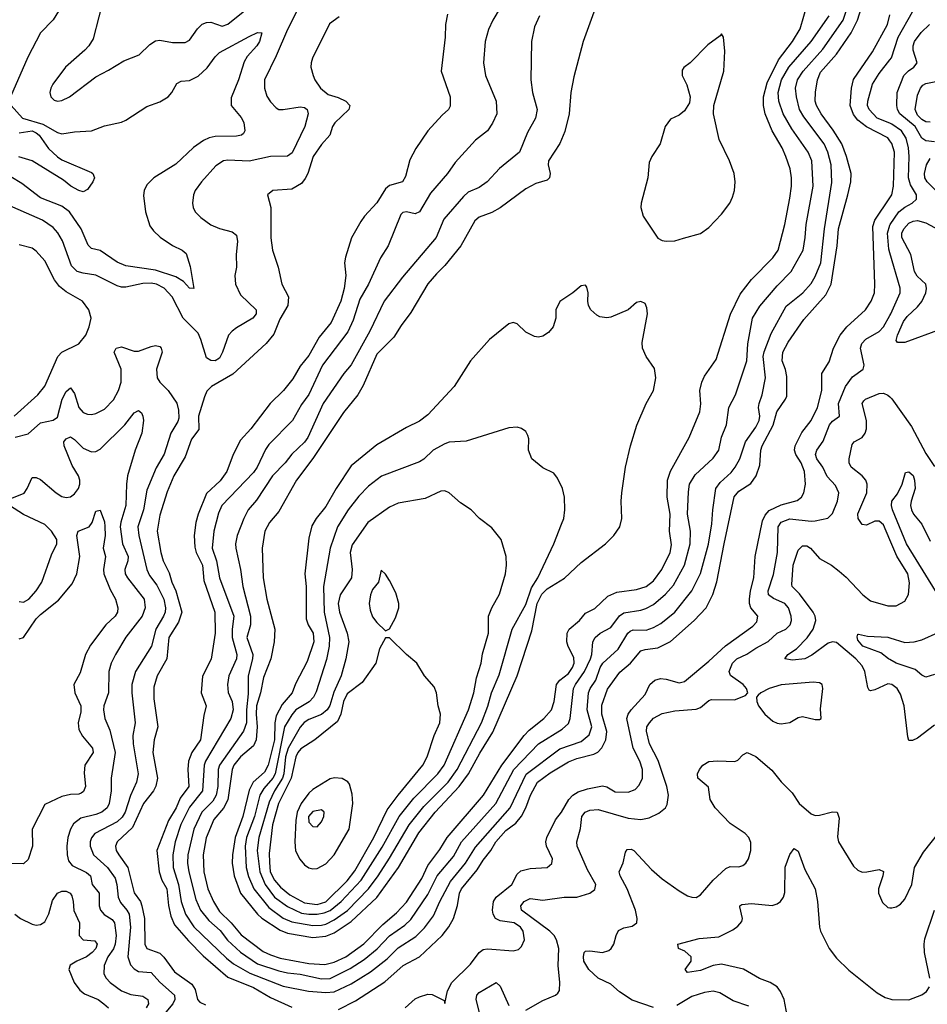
# Model space of a CAD drawing. Header units: inches. Extents: x 1682530 to 1839546, y 640742 to 791647.
# Tile 289 of 656: x 1715912 to 1720176, y 714747 to 719372. Entities that reach past the tile are written whole.
import ezdxf

# ---------------------------------------------------------------- set-up
doc = ezdxf.new("R2010")
doc.units = ezdxf.units.IN
doc.header["$MEASUREMENT"] = 0
doc.layers.add('B7711', color=7, linetype='Continuous')
doc.layers.add('B7721', color=7, linetype='Continuous')

msp = doc.modelspace()

# ---------------------------------------------------------------- linework, layer by layer
at = {"layer": 'B7711', "color": 5}
for points, elevation in [([(1715890, 719494.5), (1715987, 719553), (1716113.9, 719646.1), (1716208.7, 719730), (1716270, 719792.7), (1716290, 719806), (1716295.6, 719795.6), (1716306.5, 719730), (1716304.4, 719710), (1716295.2, 719690), (1716180.1, 719510), (1716164.6, 719490), (1716115.2, 719444.8), (1716068.6, 719371.4), (1716010.2, 719310), (1715950, 719196.9), (1715869.2, 719010)], 540), ([(1718326.7, 719693.3), (1718134.6, 719370), (1718113.9, 719326.1), (1718099.6, 719270), (1718091.3, 719170), (1718100.7, 719110), (1718151, 718990), (1718153.8, 718930), (1718133.9, 718886.1), (1718109.2, 718850), (1718053.8, 718806.2), (1717958.3, 718701.7), (1717921.3, 718650), (1717842.8, 718557.2), (1717790, 718469.7), (1717770, 718460.4), (1717730, 718469.8), (1717712.6, 718467.4), (1717702.3, 718457.7), (1717642.6, 718310), (1717606.6, 718253.4), (1717550.7, 718130), (1717510, 718059.2), (1717478.7, 717961.3), (1717453.8, 717906.2), (1717335.3, 717750), (1717270, 717611.5), (1717236, 717564), (1717194.3, 717490), (1717082.4, 717377.6), (1717066.6, 717353.4), (1717027.9, 717270), (1717010, 717246.1), (1716862.2, 717090), (1716845.3, 717054.7), (1716823.4, 716970), (1716816.8, 716890), (1716836.4, 716830), (1716850.6, 716750), (1716918.1, 716570), (1716909.7, 716510), (1716909.7, 716470), (1716932.7, 716390), (1716930, 716369.8), (1716895.2, 716290), (1716888.1, 716250), (1716891.8, 716211.8), (1716910.1, 716170), (1716915.7, 716130), (1716904.3, 716090), (1716784.5, 715890), (1716779.2, 715870), (1716771.6, 715750), (1716710, 715673.9), (1716668.5, 715591.5), (1716641.9, 715510), (1716631.5, 715450), (1716633.7, 715390), (1716658, 715310), (1716670.1, 715230), (1716691.2, 715170), (1716730, 715111.2), (1716883.4, 714963.4), (1716917.3, 714937.3), (1716993.4, 714893.4), (1717150, 714832.2), (1717268.5, 714808.5), (1717350, 714802.6), (1717390, 714806.4), (1717470, 714843.7), (1717560.8, 714899.2), (1717638.9, 714961.1), (1717690, 715012.5), (1717773.8, 715066.2), (1717814.1, 715105.9), (1717856.7, 715163.3), (1717885.7, 715230), (1717935.6, 715324.4), (1718006.4, 715410), (1718054.1, 715485.9), (1718215.7, 715670), (1718291.9, 715828.1), (1718450, 715946.8), (1718550, 715981.4), (1718587.4, 716012.6), (1718600.7, 716050), (1718578.2, 716130), (1718584.9, 716210), (1718592.7, 716230), (1718619.5, 716270), (1718639.1, 716330), (1718652.4, 716350), (1718724.4, 716415.6), (1718769.9, 716490), (1718780.7, 716499.3), (1718794, 716506), (1718854.8, 716505.2), (1718890, 716516.9), (1718924.1, 716535.9), (1718990.2, 716589.8), (1719069.4, 716690), (1719110, 716771.4), (1719148.4, 716908.4), (1719164.3, 717004.3), (1719168.2, 717070), (1719183, 717170), (1719202.2, 717197.8), (1719254.3, 717245.7), (1719273.6, 717270), (1719295.4, 717310), (1719322.5, 717390), (1719370, 717458.2), (1719386.1, 717490), (1719389.3, 717510), (1719383.7, 717550), (1719386, 717570), (1719400.9, 717610), (1719415.9, 717690), (1719405.7, 717790), (1719410, 717812.6), (1719441.9, 717898.1), (1719513.2, 718026.8), (1719590.6, 718090), (1719630, 718132.8), (1719650, 718166.4), (1719675.2, 718230), (1719693.5, 718390), (1719728.2, 718608.2), (1719724.7, 718690), (1719709.1, 718750), (1719691.7, 718790), (1719596.2, 718916.2), (1719575.4, 718950), (1719561, 719010), (1719556.4, 719050), (1719566.8, 719090), (1719592.2, 719130), (1719686, 719234), (1719780.8, 719370), (1719813.4, 719470)], 640), ([(1717410, 714722.7), (1717490, 714763.6), (1717626.9, 714853.1), (1717714.3, 714930), (1717790, 714970.7), (1717897.2, 715070), (1717928.9, 715111.1), (1717949.9, 715150), (1717968.8, 715211.2), (1717977.8, 715270), (1717987.7, 715290), (1718061.5, 715378.5), (1718090, 715425), (1718125.7, 715470), (1718148.4, 715510), (1718196.4, 715563.6), (1718242.3, 715597.7), (1718269.2, 715630.8), (1718290.6, 715670), (1718311.8, 715730), (1718344.8, 715790), (1718404.9, 715835.1), (1718490, 715886.1), (1718530, 715901.3), (1718610, 715921.5), (1718627.9, 715932.1), (1718647.7, 715952.3), (1718665.9, 715990), (1718671.2, 716028.8), (1718647.2, 716110), (1718647.3, 716152.7), (1718673.2, 716226.8), (1718731.9, 716308.1), (1718782, 716350), (1718830, 716407.3), (1718850, 716414.3), (1718910, 716421.3), (1718970, 716452), (1719081.6, 716550), (1719137.9, 716610), (1719167.9, 716672.1), (1719188, 716732), (1719221, 716910), (1719269, 717131), (1719290, 717158.4), (1719346.7, 717193.3), (1719372.2, 717230), (1719390, 717280.5), (1719394.3, 717350), (1719400.3, 717370), (1719452.7, 717467.3), (1719469.7, 717530.3), (1719510.7, 717589.3), (1719515.7, 717604.3), (1719516.5, 717696.5), (1719509.9, 717729.9), (1719493.7, 717770), (1719497.9, 717810), (1719522.4, 717857.6), (1719596.2, 717963.8), (1719699.6, 718080.4), (1719724.7, 718130), (1719753.2, 718310), (1719758.6, 718390), (1719803.4, 718550), (1719816.6, 718610), (1719817.7, 718650), (1719796.7, 718730), (1719774.4, 718790), (1719734.2, 718854.2), (1719677.7, 718930), (1719655.4, 718970), (1719649.9, 718990), (1719651.6, 719031.6), (1719659.5, 719090), (1719674.1, 719125.9), (1719749.5, 719210.5), (1719818.4, 719310), (1719848.5, 719370), (1719904.9, 719550)], 620), ([(1718615.3, 719424.7), (1718559.7, 719270), (1718515.4, 719104.6), (1718501.3, 719030), (1718494.2, 718930), (1718472.9, 718847.1), (1718449, 718791), (1718396.8, 718710), (1718395.5, 718690), (1718403.9, 718650), (1718401.6, 718630), (1718390, 718618.4), (1718337.5, 718602.5), (1718290, 718577.4), (1718170, 718488.9), (1718130, 718466.3), (1718070, 718444.5), (1718050, 718428.1), (1717984.1, 718310), (1717910, 718217.6), (1717870, 718179.3), (1717830, 718131.7), (1717750, 717996.4), (1717704.1, 717935.9), (1717670, 717880.4), (1717590, 717801.5), (1717525.3, 717654.7), (1717500.4, 717610), (1717433.4, 717526.6), (1717290, 717310.5), (1717212.8, 717210), (1717130, 717062.2), (1717085.5, 717010), (1717064.1, 716970), (1717050.6, 716890), (1717056.1, 716750), (1717072.7, 716650), (1717111.2, 716510), (1717107.1, 716450), (1717091.3, 716370), (1717057.8, 716282.2), (1717043.1, 716210), (1717024.3, 716150), (1717022.5, 716110), (1717028.1, 716050), (1717023.1, 715990), (1717010, 715961.5), (1716950, 715909), (1716918.6, 715870), (1716909.7, 715850), (1716890, 715707.2), (1716870, 715669), (1716824.7, 715615.3), (1716788.7, 715528.7), (1716773.6, 715450), (1716776.6, 715370), (1716796.1, 715290), (1716821.8, 715230), (1716850, 715183.6), (1716905.3, 715130), (1716953.3, 715073.3), (1717055.9, 714995.9), (1717090, 714978.9), (1717136.3, 714963.7), (1717270, 714938.8), (1717345.4, 714934.6), (1717390, 714945.5), (1717443.8, 714970), (1717528.4, 715031.6), (1717617.8, 715122.2), (1717682.8, 715177.2), (1717730, 715227.7), (1717801.4, 715338.6), (1717830, 715399.6), (1717886.3, 715473.7), (1717920.9, 715530), (1718091, 715729), (1718177.2, 715870), (1718281.7, 716010), (1718304.9, 716035.1), (1718373.9, 716090), (1718409.9, 716130), (1718423.4, 716170), (1718434.2, 716250), (1718449.6, 716270.4), (1718490, 716300.4), (1718509.9, 716330), (1718516.4, 716350), (1718515.6, 716375.6), (1718488.6, 716428.6), (1718483.3, 716450), (1718483.9, 716490), (1718494, 716510), (1718542.2, 716550), (1718570, 716584.2), (1718614, 716606), (1718675.3, 716664.7), (1718717.4, 716682.6), (1718810, 716696.4), (1718855.3, 716710), (1718890, 716736.1), (1718928.8, 716790), (1718968.1, 716870), (1718974.2, 716905.8), (1718965.1, 716970), (1718968.1, 717050), (1718953.5, 717130), (1718956, 717210), (1718970, 717251.3), (1719058, 717410), (1719108.2, 717530), (1719112.3, 717567.7), (1719107.6, 717630), (1719117.4, 717670), (1719130, 717698), (1719184.5, 717775.5), (1719251.2, 717988.8), (1719297.2, 718082.8), (1719350, 718151.2), (1719450, 718253.7), (1719476.2, 718290), (1719506.6, 718410), (1719530, 718533.4), (1719538.6, 718590), (1719537.9, 718630), (1719531.4, 718671.3), (1719511.6, 718730), (1719493.7, 718770), (1719447, 718850), (1719413.9, 718930), (1719405.9, 718970), (1719406.3, 719010), (1719423.8, 719076.2), (1719476.7, 719183.3), (1719542.8, 719270), (1719578.4, 719330), (1719631.2, 719510)], 680), ([(1716310.2, 719490), (1716257.2, 719282.8), (1716236.4, 719250), (1716217.6, 719230), (1716127.2, 719150), (1716067.1, 719070), (1716057.6, 719050), (1716054.4, 719030), (1716058.5, 719010), (1716073.9, 718993.9), (1716090, 718989.4), (1716110, 718992.1), (1716146.3, 719010), (1716270, 719104.6), (1716330, 719135.3), (1716400.8, 719179.2), (1716473.2, 719206.8), (1716523.7, 719256.3), (1716550, 719272.9), (1716570, 719276.3), (1716630, 719265.4), (1716690, 719266), (1716710, 719275.6), (1716746.9, 719330), (1716770, 719351.4), (1716790, 719359.5), (1716810, 719360.8), (1716862.7, 719342.7), (1716890, 719350.8), (1716978.2, 719421.8)], 560), ([(1717213.2, 719410), (1717170, 719327), (1717117.1, 719202.9), (1717061.9, 719090), (1717062.6, 719050), (1717073.8, 719013.8), (1717090, 718986.7), (1717117.7, 718957.7), (1717130, 718950.2), (1717150, 718950.2), (1717230, 718963.8), (1717250, 718959.7), (1717263.1, 718950), (1717267.2, 718930), (1717251.4, 718870), (1717192.9, 718747.1), (1717170, 718730.7), (1717090, 718729.9), (1716990, 718707.8), (1716890, 718711.8), (1716870, 718709), (1716834.3, 718685.7), (1716765.5, 718610), (1716736.9, 718570), (1716729.1, 718550), (1716723.6, 718510), (1716727.4, 718490), (1716737, 718470), (1716762.5, 718442.5), (1716810, 718408.4), (1716850, 718391.7), (1716910, 718376.5), (1716930, 718360.5), (1716935.2, 718330), (1716929.2, 718270), (1716931.3, 718210), (1716922.8, 718170), (1716925.8, 718130), (1716950, 718079.5), (1717023.1, 718010), (1717022.6, 717990), (1717007.2, 717970), (1716930, 717924.8), (1716910.1, 717909.9), (1716893.8, 717890), (1716864.7, 717810), (1716850, 717783.2), (1716830, 717770.6), (1716810, 717771.4), (1716790, 717784.2), (1716763.7, 717870), (1716750, 717899.8), (1716680.8, 717970), (1716627.9, 718070), (1716590.7, 718110.7), (1716554.4, 718130), (1716530, 718135.1), (1716490, 718132.9), (1716410, 718116.1), (1716390, 718115.8), (1716370, 718121.5), (1716270, 718172.5), (1716210, 718181.1), (1716181.4, 718190), (1716155.4, 718215.4), (1716112.9, 718332.9), (1716091.1, 718371.1), (1716070, 718396.8), (1716019.8, 718430), (1715830, 718513.2)], 560), ([(1717413.6, 719386.4), (1717367.8, 719352.2), (1717288.2, 719191.8), (1717281.6, 719170), (1717280.2, 719150), (1717290.2, 719110), (1717298.2, 719090), (1717325.9, 719050), (1717361.6, 719021.6), (1717407.5, 719007.5), (1717444.2, 718990), (1717463.1, 718970), (1717458, 718950), (1717392.2, 718887.8), (1717381, 718870), (1717369.4, 718830), (1717330, 718785.8), (1717290.1, 718730), (1717265.1, 718650), (1717253.9, 718626.1), (1717236.4, 718603.6), (1717190, 718576.1), (1717102, 718570), (1717076, 718550), (1717092.4, 718490), (1717092.3, 718347.7), (1717099.3, 718290), (1717126.4, 718210), (1717142.9, 718130), (1717175.6, 718070), (1717171.7, 718030), (1717133.9, 717966.1), (1717105.6, 717894.4), (1717070, 717851.6), (1716912.9, 717707.1), (1716812.8, 717650), (1716791.9, 717628.1), (1716779.5, 717600.5), (1716752.7, 717510), (1716753.1, 717446.9), (1716718.8, 717401.2), (1716690, 717318.8), (1716636.3, 717230), (1716604.7, 717155.3), (1716570, 717045.4), (1716557.8, 716970), (1716574.6, 716870), (1716586.5, 716830), (1716614.6, 716774.6), (1716627.1, 716730), (1716645.2, 716690), (1716673.8, 716590), (1716657.7, 716542.3), (1716612.5, 716470), (1716603.3, 716370), (1716558.1, 716290), (1716542.7, 716237.3), (1716541.6, 716181.6), (1716560.8, 716050), (1716544.2, 715990), (1716538, 715930), (1716559.2, 715810), (1716551.3, 715771.3), (1716540.8, 715750), (1716493.5, 715690), (1716442.3, 715577.7), (1716369.4, 715510), (1716361.5, 715490), (1716365.9, 715470), (1716377.7, 715450), (1716420.5, 715390), (1716450.1, 715270.1), (1716479, 715230), (1716486, 715210), (1716497.7, 715150), (1716499.6, 715030), (1716508.8, 715010), (1716570, 714987.9), (1716588.8, 714968.8), (1716639.2, 714899.2), (1716721.1, 714841.1), (1716736.6, 714816.6), (1716746.8, 714770), (1716757.6, 714757.6), (1716785.1, 714745.1)], 580), ([(1717922.3, 719397.7), (1717912, 719350), (1717911.6, 719290), (1717892.2, 719130), (1717934, 719010), (1717934.2, 718965.8), (1717926.4, 718950), (1717896.1, 718923.9), (1717830.3, 718850), (1717772.7, 718767.3), (1717745.2, 718714.8), (1717724.7, 718635.3), (1717710.2, 718610), (1717650, 718594), (1717630, 718578.4), (1717590, 718512.3), (1717532.6, 718450), (1717515.3, 718424.7), (1717471.6, 718348.4), (1717442.8, 718257.2), (1717438.7, 718230), (1717443.6, 718170), (1717436.6, 718110), (1717420.4, 718050), (1717374.8, 717950), (1717319.1, 717880.9), (1717270, 717795), (1717230, 717744.4), (1717195.2, 717684.8), (1717151.3, 717630), (1717088.2, 717570), (1716998.7, 717450), (1716950, 717397.4), (1716914.3, 717330), (1716885, 717250), (1716854, 717206), (1716790, 717147.4), (1716750.5, 717050), (1716739.9, 717010), (1716732.1, 716950), (1716735.3, 716895.3), (1716741.5, 716870), (1716771.1, 716810), (1716777.9, 716737.9), (1716828.3, 716590), (1716830.1, 716490), (1716812.1, 716367.9), (1716770.7, 716289.3), (1716765, 716210), (1716787.6, 716150), (1716776.4, 716103.6), (1716761.1, 715990), (1716720.7, 715930), (1716705, 715890), (1716702.2, 715850), (1716706.4, 715770), (1716665.2, 715714.8), (1716646.6, 715670), (1716610.8, 715610), (1716556.3, 715470), (1716567.9, 715370), (1716580.5, 715330), (1716603.5, 715290), (1716611.6, 715211.6), (1716621.9, 715161.9), (1716640, 715120), (1716704.6, 715044.6), (1716774.6, 714974.6), (1716890, 714875.2), (1717010, 714825.8), (1717090, 714779.5), (1717190, 714734.4)], 620), ([(1718354.9, 719390), (1718330, 719339.5), (1718316.9, 719270), (1718313.8, 719090), (1718321.8, 719030), (1718343.5, 718950), (1718335.5, 718910), (1718297.6, 718842.4), (1718260.8, 718750), (1718166.4, 718673.6), (1718107.9, 718610), (1718070, 718584.2), (1718018.5, 718561.5), (1717997.5, 718542.5), (1717904.3, 718435.7), (1717868.8, 718350), (1717710, 718162.4), (1717624.5, 718050), (1717556.6, 717910), (1717470, 717751.7), (1717434.3, 717710), (1717337.3, 717570), (1717265, 717410), (1717250, 717388.5), (1717190, 717332.2), (1717159.8, 717290), (1717100.1, 717230), (1717023.9, 717116.1), (1716985.9, 717070), (1716965.1, 717030), (1716934, 716950), (1716926.4, 716910), (1716927.4, 716890), (1716950.1, 716790.1), (1716960.1, 716710), (1716996.5, 716570), (1716996.2, 716530), (1716979.9, 716470), (1717006.6, 716390), (1717006.1, 716370), (1716984.8, 716290), (1716985.4, 716205.4), (1716977.1, 716130), (1716977.8, 716070), (1716963.3, 716030), (1716851, 715870), (1716844.3, 715850), (1716843.1, 715770), (1716835, 715730), (1716818.9, 715701.1), (1716767.2, 715650), (1716730.5, 715570), (1716702.1, 715450), (1716700.3, 715410), (1716706.5, 715370), (1716739.6, 715239.6), (1716762.1, 715190), (1716801.2, 715141.2), (1716854, 715094), (1716888.4, 715048.4), (1716950, 714991.7), (1717030, 714937.4), (1717130, 714903.8), (1717170, 714894.8), (1717230, 714889.1), (1717330, 714866.3), (1717370, 714868.5), (1717463.9, 714916.1), (1717530, 714957.9), (1717591.9, 715008.1), (1717650, 715069.6), (1717720.8, 715119.2), (1717750, 715145), (1717830, 715263.7), (1717872.7, 715350), (1717950, 715442.1), (1717987.1, 715510), (1718149.1, 715690.9), (1718234.1, 715850), (1718348.7, 715971.3), (1718460.5, 716039.5), (1718490, 716066.7), (1718498.2, 716090), (1718514.3, 716230), (1718523.6, 716250), (1718565.7, 716310), (1718593.4, 716370), (1718600.1, 716390), (1718604.2, 716450), (1718615.2, 716470), (1718638.6, 716490), (1718690, 716518), (1718730, 716571.5), (1718750, 716586.7), (1718830, 716598.9), (1718853.8, 716606.2), (1718890, 716625.8), (1718946.2, 716673.8), (1718983.3, 716716.7), (1719035.6, 716810), (1719062.6, 716910), (1719063.7, 716970), (1719049.9, 717049.9), (1719054, 717154), (1719059.6, 717190), (1719085.2, 717234.8), (1719170, 717311.9), (1719196.4, 717350), (1719209.4, 717410.6), (1719232.9, 717470), (1719243.7, 717550), (1719275.5, 717610), (1719327.6, 717770), (1719333.2, 717850), (1719355.4, 717970), (1719390, 718026.3), (1719470, 718122.6), (1719536.8, 718190), (1719592.4, 718290), (1719603.1, 718350), (1719607.1, 718410), (1719639.4, 718590), (1719633.2, 718710), (1719615.8, 718750), (1719539.9, 718859.9), (1719499.5, 718930), (1719478.4, 718990), (1719475.7, 719030), (1719491.3, 719090), (1719525.3, 719150), (1719630.7, 719269.4), (1719714.5, 719390)], 660), ([(1720000, 718804), (1719990, 718817.5), (1719890, 718869.5), (1719850, 718901), (1719830, 718927.7), (1719814.2, 718970), (1719819.5, 719050), (1719830, 719091.7), (1719919, 719221), (1719988.9, 719350), (1720000, 719394.8)], 580), ([(1715872.6, 718970), (1715925.8, 718910), (1716021.2, 718881.2), (1716090, 718841.8), (1716110, 718836.5), (1716170, 718846.4), (1716250, 718851), (1716310, 718873.5), (1716390, 718891.2), (1716410, 718899.7), (1716510, 718965), (1716570, 718986.8), (1716610, 719009.3), (1716627.4, 719030), (1716650, 719073.1), (1716670, 719083.2), (1716710, 719086.7), (1716750, 719107.8), (1716793.4, 719146.6), (1716830, 719198.3), (1716850, 719217.8), (1716990, 719293.8), (1717030, 719312.4), (1717050, 719311.3), (1717038, 719270), (1717026, 719250), (1716980.9, 719199.1), (1716965.9, 719174.1), (1716940.2, 719090), (1716904.8, 719004.8), (1716905.2, 718970), (1716953.1, 718913.1), (1716964.9, 718890), (1716970.4, 718850), (1716962.8, 718837.2), (1716954.8, 718830), (1716930, 718825.6), (1716830, 718823.8), (1716802.7, 718817.3), (1716775.6, 718804.4), (1716727.9, 718772.1), (1716645.5, 718694.5), (1716542.8, 718630), (1716510, 718596.8), (1716496.6, 718570), (1716494.1, 718545.9), (1716502.7, 718470), (1716524.2, 718404.2), (1716540.7, 718380.7), (1716571.5, 718351.5), (1716630, 718311.2), (1716675.3, 718290), (1716693.7, 718273.6), (1716712.3, 718212.3), (1716730, 718109.2), (1716710, 718111.8), (1716681.9, 718141.9), (1716645, 718165), (1716550, 718195.3), (1716410, 718216.9), (1716370, 718233.5), (1716290, 718288.9), (1716250, 718298.2), (1716233.7, 718313.7), (1716200.5, 718390), (1716146.8, 718470), (1716110, 718497), (1716010, 718536), (1715922.2, 718602.2), (1715870, 718633.5)], 540), ([(1720000, 718886.2), (1719941.3, 718910), (1719902.5, 718950), (1719895.3, 718970), (1719896, 718990), (1719918.8, 719070), (1719950, 719119.7), (1720000, 719183.6)], 560), ([(1715910, 718841.7), (1715970, 718850), (1715990, 718840.9), (1716004.2, 718830), (1716047.1, 718767.1), (1716090, 718727.6), (1716110, 718714.8), (1716250, 718654), (1716256, 718650), (1716262.8, 718630), (1716255.5, 718610), (1716230, 718574), (1716210, 718564.5), (1716190.5, 718569.5), (1716152.7, 718590), (1716118, 718618), (1715969.9, 718709.9), (1715908.6, 718728.6)], 520), ([(1717723.7, 714730), (1717770, 714772.4), (1717790, 714782.5), (1717830, 714794.1), (1717850, 714793.3), (1717905.5, 714765.5), (1717910, 714751.3), (1717922.3, 714810), (1717942, 714850), (1718030, 714935.3), (1718070, 714990.2), (1718090, 715004.8), (1718110, 715008.3), (1718230, 714997.6), (1718255, 715005), (1718270, 715019.3), (1718283.9, 715050), (1718277, 715090), (1718264.3, 715110), (1718234.8, 715130), (1718170, 715139.7), (1718147.3, 715150), (1718136.2, 715170), (1718133.1, 715190), (1718137.5, 715230), (1718151.2, 715250), (1718223.7, 715310), (1718250, 715358.6), (1718266, 715374), (1718310, 715384.4), (1718389.8, 715390.2), (1718412.1, 715407.9), (1718415.8, 715430), (1718386.5, 715490), (1718384.3, 715510), (1718389, 715530), (1718430, 715613), (1718457.7, 715650), (1718492.3, 715710), (1718510, 715730.1), (1718535.5, 715744.5), (1718580.2, 715759.8), (1718650, 715772.8), (1718670, 715768.3), (1718710, 715745.1), (1718770, 715743.5), (1718803.5, 715756.5), (1718823, 715777), (1718837.4, 715810), (1718838.4, 715850), (1718825.7, 715890), (1718794.4, 715950), (1718764.5, 716090), (1718770.3, 716109.7), (1718784.3, 716130), (1718850, 716203.2), (1718872.4, 716250), (1718896.4, 716270), (1718922.7, 716277.3), (1718950, 716275.1), (1719010, 716256.9), (1719035.7, 716264.3), (1719150, 716358.4), (1719228.7, 716431.3), (1719356.7, 716523.3), (1719375.9, 716544.1), (1719379.5, 716570), (1719347.3, 716610), (1719341.2, 716630), (1719341.2, 716650), (1719344.9, 716690), (1719360.4, 716750), (1719367.7, 716850), (1719401.9, 717018.1), (1719414.3, 717045.7), (1719433.7, 717066.3), (1719490, 717093.8), (1719565.5, 717114.5), (1719584.8, 717130), (1719596.5, 717150), (1719603.8, 717190), (1719599, 717250), (1719583.8, 717290), (1719558.5, 717330), (1719552.4, 717350), (1719555.1, 717370), (1719587.3, 717432.7), (1719631.1, 717488.9), (1719660.8, 717550), (1719681.3, 717630), (1719680.2, 717710), (1719714.7, 717765.3), (1719736.1, 717830), (1719766.5, 717890), (1719797.4, 717930), (1719885, 718010), (1719911.8, 718050), (1719927.5, 718090), (1719930.4, 718130), (1719919.8, 718400.2), (1719929.4, 718430.6), (1720000, 718535.3)], 580), ([(1720000, 718276.5), (1719994.7, 718294.7), (1719989.3, 718370), (1720000, 718406.6)], 560), ([(1715885.3, 717510), (1715997.4, 717610), (1716029.4, 717650.6), (1716091.3, 717790), (1716110, 717810.1), (1716190.5, 717849.5), (1716223.1, 717890), (1716238.7, 717930), (1716247.1, 717970), (1716237.2, 718010), (1716206.9, 718050), (1716130, 718093.7), (1716098.5, 718118.5), (1716076.1, 718150), (1716030, 718239.8), (1715990, 718284.8), (1715970, 718298.7), (1715910, 718314.8)], 580), ([(1718290, 714719), (1718370, 714764.9), (1718429.7, 714790.3), (1718440.1, 714799.9), (1718447.7, 714812.3), (1718449.8, 714850.2), (1718441.6, 714930), (1718444.6, 715010), (1718434.3, 715050), (1718422.7, 715070), (1718402.8, 715090), (1718269, 715190), (1718267.1, 715210), (1718281.7, 715230), (1718310, 715243.9), (1718370, 715236.8), (1718470, 715250.2), (1718530, 715250.2), (1718590, 715269.2), (1718613.5, 715286.5), (1718618.7, 715310), (1718579.3, 715379.3), (1718530.7, 715490), (1718529, 715511), (1718547.4, 715572.6), (1718553.4, 715630), (1718568.2, 715650), (1718590, 715659.5), (1718630, 715662), (1718770, 715622.2), (1718830, 715615.5), (1718870, 715623.2), (1718915.6, 715644.4), (1718946, 715670), (1718954.3, 715685.7), (1718960.2, 715730), (1718951.7, 715770), (1718911.8, 715891.8), (1718870.4, 715970), (1718857.5, 716030), (1718858.3, 716050), (1718870.6, 716070), (1718890, 716090.8), (1718930, 716112.5), (1718990, 716125.8), (1719090, 716133.7), (1719110, 716141.8), (1719150, 716174.9), (1719161.7, 716178.3), (1719270, 716178), (1719322, 716198), (1719333.2, 716210), (1719326.3, 716230), (1719311, 716250), (1719251.1, 716291.1), (1719245.4, 716310), (1719261.6, 716350), (1719281.6, 716370), (1719328.3, 716391.7), (1719370, 716420.5), (1719428.8, 716451.2), (1719470, 716490.8), (1719510.9, 716510), (1719532.3, 716530), (1719538.1, 716550), (1719537.2, 716570), (1719524, 716610), (1719507.4, 716630), (1719452.9, 716652.9), (1719430.5, 716670.4), (1719429, 716690), (1719453.3, 716766.7), (1719472.5, 716870), (1719476.2, 716990), (1719490, 717012.8), (1719530, 717027.5), (1719630, 717017.2), (1719650, 717018.9), (1719708.4, 717031.6), (1719730, 717052), (1719754, 717110), (1719761, 717150), (1719744.8, 717184.8), (1719705.9, 717225.9), (1719685.3, 717270), (1719657.3, 717310), (1719650.5, 717330), (1719657.6, 717350), (1719687.3, 717392.7), (1719717.2, 717470), (1719730, 717487), (1719764, 717510), (1719758.5, 717570), (1719791.4, 717648.6), (1719824.9, 717695.1), (1719875.5, 717730), (1719880.2, 717750), (1719862.9, 717830), (1719867.9, 717852.1), (1719887.6, 717872.4), (1719950, 717908), (1719969.8, 717930), (1720000, 717982.6)], 560), ([(1715890, 717411.1), (1715952.3, 717427.7), (1716010, 717478.4), (1716070, 717491.3), (1716090, 717505.5), (1716110.9, 717590), (1716130, 717625.2), (1716150, 717643.1), (1716170, 717616.4), (1716190.5, 717550.5), (1716210, 717526.8), (1716230, 717519.1), (1716250, 717518.3), (1716270, 717522.2), (1716310, 717542.2), (1716353.3, 717586.7), (1716376.4, 717630), (1716388.4, 717670), (1716388.5, 717730), (1716355.5, 717810), (1716364.7, 717830), (1716390, 717836), (1716450, 717815.5), (1716470, 717815.9), (1716530, 717838), (1716550, 717841.8), (1716570, 717836.9), (1716576.5, 717830), (1716580.9, 717810), (1716554.6, 717730), (1716557.7, 717690), (1716571.1, 717670), (1716610.1, 717630.1), (1716650, 717571.5), (1716657.8, 717537.8), (1716659.4, 717500.6), (1716655.4, 717484.6), (1716622.2, 717430), (1716590, 717331.1), (1716553.4, 717266.6), (1716510, 717162.6), (1716493.7, 717070), (1716466.6, 716990), (1716471, 716950), (1716509.1, 716790), (1716522.1, 716762.1), (1716555.6, 716715.6), (1716589.2, 716650), (1716596.6, 716610), (1716595.2, 716590), (1716588.3, 716570), (1716551.1, 716508.9), (1716530.9, 716429.1), (1716456.3, 716310), (1716438.6, 716250), (1716438.1, 716210), (1716454.6, 716070), (1716444.2, 716010), (1716444.9, 715970), (1716468.2, 715830), (1716461, 715790), (1716432, 715728), (1716407.1, 715650), (1716394.1, 715625.9), (1716370, 715604.2), (1716264.8, 715550), (1716250.1, 715529.9), (1716243.8, 715510), (1716243.8, 715490), (1716259.3, 715450), (1716324.8, 715390), (1716360, 715340), (1716368.6, 715310), (1716374.2, 715250), (1716385.2, 715225.2), (1716415.9, 715190), (1716426.1, 715170), (1716432, 715110), (1716420.6, 714970), (1716433, 714933), (1716450, 714914), (1716470, 714901.5), (1716530, 714896.6), (1716571, 714851), (1716639.2, 714790), (1716640.6, 714770), (1716631.7, 714750), (1716598.2, 714710)], 560), ([(1720000, 716929.6), (1719970, 716999.8), (1719950, 717016.3), (1719930, 717016.3), (1719890, 716998.6), (1719870, 717000.3), (1719851.9, 717030), (1719849.5, 717050.5), (1719891.4, 717150), (1719894.3, 717190), (1719887, 717210), (1719870, 717229.8), (1719818, 717270), (1719809.8, 717290), (1719809.8, 717310), (1719822.4, 717377.6), (1719833.3, 717390), (1719870.7, 717410), (1719884.1, 717430), (1719889.9, 717450), (1719890.5, 717490), (1719870.9, 717569.1), (1719877.7, 717582.3), (1719886, 717590), (1719950, 717616.2), (1719970, 717618.5), (1719990, 717609), (1720000, 717600.2)], 540), ([(1715874.9, 717125.1), (1715932.3, 717147.7), (1715947.9, 717170), (1715970, 717222.6), (1715990, 717221.6), (1716010, 717212.6), (1716082.8, 717150), (1716110, 717132.9), (1716130, 717127.8), (1716150, 717131.3), (1716170, 717145.8), (1716188.2, 717170), (1716194.8, 717190), (1716194.2, 717210), (1716187.6, 717230), (1716158.3, 717278.3), (1716120.2, 717370), (1716119.8, 717390), (1716123.9, 717396.1), (1716130, 717403.6), (1716150, 717412.2), (1716170, 717400.2), (1716210, 717359.8), (1716250, 717342.7), (1716270, 717343.5), (1716290, 717355), (1716405.7, 717470), (1716450, 717525.7), (1716470, 717537), (1716484.9, 717524.9), (1716491.3, 717510), (1716493.4, 717490), (1716485.7, 717430), (1716454.4, 717350), (1716418.4, 717230), (1716413.1, 717190), (1716410.6, 717090), (1716387.2, 717012.8), (1716384.8, 716990), (1716395.7, 716910), (1716422.3, 716850), (1716420.5, 716830), (1716405.7, 716790), (1716407.8, 716770), (1716418.2, 716750), (1716496.8, 716650), (1716501.2, 716610), (1716487.2, 716570), (1716410, 716472.1), (1716362.1, 716390), (1716342.1, 716350), (1716330.1, 716310), (1716329.1, 716210.9), (1716307.4, 716150), (1716305.9, 716130), (1716311.9, 716090), (1716334.8, 716034.8), (1716360.8, 715930), (1716341, 715810), (1716342.3, 715750), (1716332.3, 715690), (1716322.4, 715670), (1716298.5, 715650), (1716270, 715638.3), (1716199.2, 715620.8), (1716165.2, 715594.8), (1716150.1, 715569.9), (1716138.1, 715530), (1716133.5, 715490), (1716135.1, 715450), (1716141.9, 715421.9), (1716158.8, 715398.8), (1716225.9, 715365.9), (1716244.1, 715350), (1716253.2, 715310), (1716285.1, 715270), (1716285.2, 715210), (1716292.1, 715190), (1716308.6, 715168.6), (1716345.7, 715145.7), (1716356.9, 715130), (1716364.9, 715070), (1716360.9, 715030), (1716352.8, 715007.2), (1716326.8, 714970), (1716308.4, 714930), (1716308, 714890), (1716318.2, 714870), (1716336.3, 714850), (1716390.2, 714810), (1716434, 714794), (1716490, 714785.6), (1716514.1, 714770), (1716516.9, 714750), (1716505.5, 714730)], 540), ([(1715910, 716639.7), (1715930, 716636.3), (1715954.8, 716650), (1715990, 716689.3), (1716015.5, 716730), (1716062.1, 716857.9), (1716086, 716910), (1716087.2, 716930), (1716062, 716970), (1716030, 717001.4), (1715930, 717048.8), (1715864.4, 717090)], 540), ([(1715910, 716464.7), (1715930, 716470.1), (1715990, 716557.5), (1716010, 716578.9), (1716093.6, 716646.4), (1716157.9, 716722.1), (1716180.2, 716770), (1716194.1, 716850), (1716181, 716950), (1716186.3, 716970), (1716238, 716990), (1716251.8, 717010), (1716270, 717063), (1716290, 717068.2), (1716310, 717014), (1716312.4, 716992.4), (1716313.1, 716950), (1716304.3, 716890), (1716315.7, 716850), (1716305.4, 716790), (1716307.2, 716770), (1716336.4, 716696.4), (1716361.9, 716650), (1716373.4, 716610), (1716371.8, 716590), (1716359.8, 716570), (1716316.8, 716530), (1716245.1, 716434.9), (1716221.9, 716390), (1716195.7, 716304.3), (1716166.5, 716250), (1716171.4, 716210), (1716199.1, 716150), (1716199.2, 716120.8), (1716186.5, 716070), (1716190, 716038.4), (1716207, 716007), (1716253.5, 715950), (1716257.3, 715930), (1716217.9, 715870), (1716214.3, 715834.3), (1716221, 715770), (1716212.5, 715747.5), (1716201.4, 715738.6), (1716190, 715733.6), (1716150, 715732.6), (1716110, 715724.1), (1716030, 715685.1), (1715970.2, 715570), (1715971.7, 715490), (1715952.4, 715427.6), (1715930, 715407.6), (1715870, 715409.3)], 520), ([(1720000, 716250.6), (1719990, 716252.2), (1719930, 716225), (1719910, 716219.8), (1719903.3, 716223.3), (1719896, 716236), (1719882.7, 716310), (1719870, 716337), (1719840.7, 716370), (1719750, 716446.5), (1719730, 716450.3), (1719710, 716443.4), (1719633.5, 716386.5), (1719600.9, 716370), (1719543.2, 716363.2), (1719506.6, 716370), (1719521.5, 716390), (1719562.3, 716417.7), (1719611.8, 716468.2), (1719639.3, 716510), (1719652.4, 716550), (1719649.9, 716570), (1719640.1, 716590), (1719575.1, 716675.1), (1719540.9, 716710), (1719539.2, 716719.2), (1719546.4, 716810), (1719570, 716881.1), (1719590, 716901.4), (1719610, 716900.5), (1719627.7, 716890), (1719670, 716841.5), (1719726, 716810), (1719762.4, 716782.4), (1719794.4, 716754.4), (1719873.4, 716670), (1719910, 716642), (1719990, 716618.3), (1720000, 716618.4)], 540), ([(1720000, 716366.3), (1719993.8, 716370), (1719958.5, 716398.5), (1719872.8, 716430), (1719850, 716457.2), (1719846.3, 716473.7), (1719850, 716486), (1719853.6, 716486.4), (1719895.8, 716475.8), (1719990, 716471.5), (1720000, 716468.5)], 520), ([(1718890, 714731.8), (1718790, 714766.6), (1718730, 714805.8), (1718690, 714841.2), (1718630, 714870.5), (1718585.6, 714910), (1718563.1, 714950), (1718561, 714970), (1718564.2, 714990), (1718570, 714997.1), (1718590, 714998.7), (1718650, 714990.3), (1718679.7, 715000.2), (1718691, 715009), (1718703.6, 715030), (1718714.3, 715070), (1718726.1, 715093.9), (1718750, 715106), (1718790, 715113.7), (1718811.1, 715130), (1718813.3, 715150), (1718804.8, 715190), (1718765.4, 715290), (1718732.9, 715350), (1718728.4, 715370), (1718747.5, 715412.5), (1718757.5, 715462.5), (1718765.3, 715474.7), (1718784.8, 715475.2), (1718797, 715470), (1718881.1, 715381.1), (1718930, 715336.3), (1719010, 715279.8), (1719050, 715256.5), (1719070, 715250.2), (1719090, 715249.1), (1719110, 715260.8), (1719169.9, 715330.1), (1719230, 715384.4), (1719250, 715394.9), (1719290, 715392.4), (1719310, 715398.5), (1719324, 715410), (1719335.8, 715430), (1719347.3, 715470), (1719346.8, 715506.8), (1719338.4, 715530), (1719320.5, 715550), (1719250, 715596.4), (1719179.1, 715670), (1719155.8, 715710), (1719147.9, 715767.9), (1719098.4, 715810), (1719096.2, 715830), (1719105.1, 715850), (1719122, 715870), (1719150, 715887), (1719190, 715891.3), (1719272.5, 715887.5), (1719286.5, 715893.5), (1719310, 715919.1), (1719329.7, 715930.3), (1719370, 715911.3), (1719446.3, 715846.3), (1719490, 715792.1), (1719540.6, 715740.6), (1719574.4, 715690), (1719630, 715642.4), (1719650, 715634.7), (1719670, 715635.5), (1719730, 715651.5), (1719753.4, 715650), (1719762.3, 715622.3), (1719754.4, 715534.4), (1719758.7, 715510), (1719830, 715396.3), (1719850, 715377.1), (1719870, 715368.5), (1719891.3, 715368.7), (1719950, 715380.7), (1719970, 715371.3), (1719967.7, 715350), (1719946.7, 715290), (1719946.7, 715270), (1719964.9, 715224.9), (1719990, 715201.6), (1720000, 715201)], 540), ([(1719523, 714670), (1719503, 714770), (1719487.2, 714807.2), (1719470.7, 714830), (1719438.5, 714850), (1719388.2, 714868.2), (1719312.2, 714912.2), (1719210, 714935.3), (1719170, 714929.9), (1719110, 714905.3), (1719050, 714896.2), (1719038.7, 714910), (1719066.6, 714950), (1719066.3, 714970), (1719036.2, 714996.2), (1719007, 715010), (1719004, 715030), (1719103.9, 715056.1), (1719196.2, 715063.8), (1719262.4, 715097.6), (1719286, 715114), (1719304.2, 715135.8), (1719307.6, 715150), (1719295.5, 715204.5), (1719296, 715210), (1719304.4, 715215.6), (1719350, 715220.9), (1719448, 715212), (1719470, 715218.4), (1719486.6, 715230), (1719500.5, 715250), (1719507.5, 715272.5), (1719508.1, 715391.9), (1719530, 715450.7), (1719550, 715479.1), (1719570, 715467.3), (1719600, 715380), (1719648.9, 715290), (1719659.6, 715230), (1719669.2, 715110), (1719674.7, 715090), (1719715.3, 715010), (1719750, 714964.2), (1719807.5, 714907.5), (1719940.9, 714800.9), (1719978.7, 714778.7), (1720000, 714772.2)], 520), ([(1715889.2, 715170), (1715916.5, 715150), (1715970, 715123.5), (1715990, 715118.9), (1716010, 715122.2), (1716030, 715134.9), (1716048.4, 715171.6), (1716065.7, 715234.3), (1716090, 715268.6), (1716110, 715277.9), (1716130, 715278.6), (1716148.6, 715268.6), (1716156.2, 715256.2), (1716163.6, 715230), (1716167.1, 715187.1), (1716192.7, 715130), (1716191.1, 715070), (1716210, 715050.2), (1716265.6, 715045.6), (1716275.5, 715030), (1716269.4, 715010), (1716253, 714990), (1716225.8, 714970), (1716179.7, 714950), (1716149.6, 714930.4), (1716142.9, 714910), (1716168.7, 714850), (1716193.8, 714813.8), (1716217, 714796.9), (1716280.2, 714770), (1716307.7, 714750), (1716328.5, 714730)], 520), ([(1718077.2, 714690), (1718057, 714770), (1718059.3, 714790), (1718070, 714802), (1718150, 714848.9), (1718170, 714833.1), (1718210, 714741.3)], 560), ([(1719337.7, 714737.7), (1719263.3, 714763.3), (1719201.4, 714801.4), (1719170, 714808.6), (1719130, 714802.5), (1719070, 714783.4), (1718998.9, 714741.1)], 540)]:
    msp.add_lwpolyline(points, dxfattribs=dict(at, elevation=elevation))
for points, elevation in [([(1719210, 719306), (1719203.6, 719296.4), (1719145.2, 719254.8), (1719062.8, 719170), (1719032.8, 719147.2), (1719025.1, 719134.9), (1719023.8, 719110), (1719046, 719066), (1719062.6, 719010), (1719058.9, 718981.1), (1719035.9, 718944.1), (1719010, 718923.6), (1718970, 718905.2), (1718944.9, 718870), (1718920.5, 718790), (1718881.6, 718730), (1718870, 718702), (1718862.6, 718630), (1718831.3, 718510), (1718830.2, 718490), (1718840.8, 718450), (1718910, 718346.4), (1718930, 718334.4), (1718950, 718332), (1718990, 718334), (1719030, 718345.5), (1719110, 718368.2), (1719150, 718395.5), (1719210, 718459.3), (1719248, 718510), (1719261.6, 718538.4), (1719269.8, 718570.2), (1719274.2, 718610), (1719268.5, 718650), (1719247.1, 718710), (1719197.7, 718810), (1719171.1, 718930), (1719173.5, 718970), (1719220.4, 719130), (1719224.5, 719224.5), (1719218, 719290)], 720), ([(1718570, 718125.2), (1718550, 718122.7), (1718510.4, 718089.6), (1718450, 718049), (1718430.7, 718010), (1718430.5, 717970), (1718417.6, 717930), (1718396.7, 717903.3), (1718370, 717885.1), (1718350, 717880.7), (1718330, 717884.2), (1718290, 717904.4), (1718250, 717943.1), (1718230, 717950.6), (1718210, 717943.5), (1718119.3, 717870), (1718030.4, 717770), (1717952.9, 717650), (1717830, 717515.7), (1717790, 717486.4), (1717730, 717457), (1717590, 717375.2), (1717470, 717275.9), (1717398.9, 717170), (1717350, 717086), (1717305.4, 717030), (1717284.8, 716995.2), (1717270, 716937.2), (1717252.1, 716770), (1717258.4, 716710), (1717257.6, 716557.6), (1717267.2, 716530), (1717291.4, 716490), (1717294.4, 716450), (1717262.4, 716357.6), (1717207.5, 716252.5), (1717192.1, 716210), (1717144.8, 716155.2), (1717117.7, 716102.3), (1717110, 716070), (1717109.8, 715990), (1717079.1, 715870), (1717062.1, 715837.9), (1717008.6, 715790), (1716990, 715753.8), (1716959.8, 715630), (1716924.4, 715530), (1716911.7, 715450), (1716910.7, 715410), (1716920.1, 715350), (1716949.8, 715269.8), (1717028.9, 715170), (1717050, 715152.3), (1717135.4, 715095.4), (1717170, 715081.7), (1717290, 715061.4), (1717350, 715066.8), (1717390, 715083.5), (1717470, 715135.9), (1717590.6, 715249.4), (1717691.7, 715390), (1717787.7, 715552.3), (1717864.3, 715650), (1717977.3, 715770), (1718020.9, 715830), (1718073.6, 715926.4), (1718134.9, 716025.1), (1718249.9, 716290.1), (1718318.4, 716501.6), (1718343.4, 716630), (1718365.8, 716674.2), (1718390, 716698.8), (1718471.6, 716748.4), (1718550, 716822.3), (1718664.2, 716910), (1718703.9, 716950), (1718730.9, 716990), (1718740.9, 717030), (1718737.8, 717110), (1718741.6, 717150), (1718758, 717270), (1718781.2, 717370), (1718811.7, 717468.3), (1718855, 717570), (1718889, 717630), (1718900.5, 717690), (1718894.5, 717734.5), (1718855.1, 717790), (1718837.6, 717830), (1718836.6, 717856.6), (1718862, 717990), (1718858.9, 718018.9), (1718850, 718039), (1718830, 718049), (1718810, 718044), (1718770, 718009.3), (1718690, 717975.1), (1718670, 717971.6), (1718637.2, 717977.2), (1718623.8, 717983.8), (1718596, 718010), (1718584.5, 718030), (1718580.7, 718050), (1718582.9, 718090), (1718576.6, 718116.6)], 720), ([(1718250, 717458.4), (1718210, 717455.6), (1718010, 717392.6), (1717930, 717387.1), (1717910, 717380.4), (1717854, 717350), (1717811.4, 717308.6), (1717790, 717296.1), (1717611.3, 717228.7), (1717550, 717181.5), (1717505.2, 717134.8), (1717455.6, 717070), (1717405.5, 716990), (1717371.1, 716890), (1717338.7, 716710), (1717342.2, 716590), (1717367.6, 716470), (1717366.7, 716430), (1717353.7, 716366.3), (1717304.9, 716215.1), (1717293, 716190), (1717271.8, 716168.2), (1717208.6, 716130), (1717190, 716107.4), (1717156.2, 716050), (1717111.7, 715830), (1717101.3, 715810), (1717059.6, 715760.4), (1717040.9, 715730), (1717015.2, 715630), (1716978.1, 715530), (1716971.2, 715490), (1716976.6, 715390), (1716987.5, 715347.5), (1717012.8, 715290), (1717081.8, 715201.8), (1717150, 715152.4), (1717190, 715135.2), (1717290, 715117.9), (1717330, 715118.5), (1717350, 715123.6), (1717390, 715144.5), (1717451.6, 715188.4), (1717551.1, 715288.9), (1717596.9, 715350), (1717650, 715433.3), (1717741.6, 715590), (1717810, 715676.6), (1717924.4, 715790), (1717968, 715850), (1718082.4, 716070), (1718111.7, 716148.3), (1718128.3, 716210), (1718164.5, 716295.5), (1718225.9, 716510), (1718290, 716625.2), (1718317.1, 716702.9), (1718347.1, 716750), (1718421.5, 716910), (1718458, 717002), (1718468, 717030), (1718473.3, 717070), (1718471.3, 717130), (1718461.5, 717170), (1718438.2, 717218.2), (1718421.4, 717241.5), (1718370, 717267.1), (1718318.9, 717310), (1718302.6, 717350), (1718303.6, 717403.6), (1718299.7, 717419.7), (1718290, 717437.2), (1718270, 717452.7)], 740), ([(1717910, 717159.6), (1717890, 717158), (1717816.6, 717123.4), (1717690, 717100.6), (1717650, 717082.9), (1717547, 717010), (1717474.5, 716905.5), (1717465.2, 716870), (1717474.3, 716790), (1717471, 716750), (1717417.2, 716670), (1717408.3, 716630), (1717414.7, 716590), (1717450.1, 716490), (1717457.9, 716450), (1717444.2, 716370), (1717421.9, 716290), (1717387.2, 716212.7), (1717369.4, 716150.6), (1717356.3, 716130), (1717330, 716107.9), (1717270, 716085.1), (1717248.8, 716071.2), (1717230.3, 716049.7), (1717174, 715950), (1717160.2, 715910), (1717152.8, 715830), (1717147.1, 715810), (1717108.8, 715750), (1717083.8, 715696.2), (1717036.3, 715530), (1717028.2, 715470), (1717039.7, 715370), (1717064.6, 715310), (1717109.7, 715250), (1717170, 715206.2), (1717236, 715176), (1717270, 715170.5), (1717310, 715170.9), (1717342.8, 715177.2), (1717370, 715188.5), (1717423.1, 715230), (1717516.8, 715330), (1717615.2, 715484.8), (1717694.2, 715630), (1717764.4, 715715.6), (1717876.4, 715830), (1717906.2, 715870), (1718019.9, 716130), (1718045.2, 716210), (1718058.8, 716281.2), (1718079.8, 716350), (1718085.8, 716394.2), (1718114.8, 716490), (1718115.3, 716570), (1718130.6, 716609.4), (1718166.7, 716673.3), (1718194.8, 716770), (1718199.7, 716810), (1718196.9, 716850), (1718174, 716930), (1718130, 716986), (1718072.7, 717030), (1718033.2, 717070), (1717982.3, 717102.3), (1717930, 717149.4)], 760), ([(1717610, 716786), (1717598, 716730), (1717570, 716695.1), (1717560.8, 716670), (1717554.3, 716630), (1717558.7, 716598.7), (1717570, 716567.7), (1717590, 716540.7), (1717630, 716502), (1717650, 716511.3), (1717677.8, 716562.2), (1717693.3, 716610), (1717693.6, 716630), (1717679.3, 716679.3), (1717650, 716738), (1717630, 716768)], 780), ([(1717650, 716469), (1717630, 716468), (1717602.9, 716417.1), (1717584.9, 716350), (1717520.6, 716259.4), (1717450, 716205), (1717432.8, 716170), (1717421.1, 716110), (1717404.6, 716075.4), (1717298.6, 715990), (1717233.4, 715946.6), (1717219, 715930), (1717208.9, 715910), (1717187.9, 715810), (1717127.2, 715690), (1717099.7, 715590), (1717084.4, 715455.6), (1717084.9, 715415.1), (1717089.1, 715370), (1717108.8, 715330), (1717137.4, 715297.4), (1717181.5, 715261.5), (1717250, 715224.3), (1717310, 715215.4), (1717350, 715228.8), (1717450, 715327.5), (1717486.5, 715373.5), (1717575.7, 715530), (1717638.7, 715661.3), (1717689.4, 715730), (1717805.3, 715870), (1717827, 715910), (1717859.9, 716010), (1717885.8, 716070), (1717889.8, 716110), (1717878, 716150), (1717869.7, 716210), (1717859.2, 716239.2), (1717813.2, 716290), (1717777.2, 716350), (1717729.7, 716389.7)], 780), ([(1719640.5, 716260.5), (1719490, 716248.5), (1719433.4, 716230), (1719394, 716210), (1719381.3, 716198.7), (1719374, 716190), (1719374.9, 716170), (1719382.4, 716150), (1719412.7, 716110), (1719450, 716078), (1719470, 716068), (1719490, 716064.9), (1719510, 716067.7), (1719530, 716070.7), (1719570, 716094), (1719590, 716098.8), (1719650, 716084.7), (1719670, 716084.7), (1719678, 716090), (1719675.1, 716135.1), (1719685.1, 716230), (1719682.7, 716250), (1719670, 716257.6)], 560), ([(1717390.8, 715810.8), (1717370, 715807), (1717290, 715756.6), (1717270, 715738.8), (1717234.3, 715690), (1717215.4, 715650), (1717209, 715610), (1717203.9, 715510), (1717208.2, 715468.2), (1717228.6, 715428.6), (1717250, 715402.8), (1717270, 715388.3), (1717290, 715383.1), (1717310, 715384.8), (1717350, 715406.8), (1717390, 715448.6), (1717459.2, 715570), (1717476.7, 715690), (1717474.8, 715734.8), (1717461.8, 715781.8), (1717452.9, 715792.9), (1717427.4, 715807.4)], 820), ([(1717330, 715660.5), (1717290, 715652.4), (1717269.3, 715630), (1717270, 715603.2), (1717290, 715582.7), (1717310, 715581.3), (1717330, 715603.7), (1717340.9, 715630), (1717342.4, 715650)], 840)]:
    msp.add_lwpolyline(points, close=True, dxfattribs=dict(at, elevation=elevation))
at = {"layer": 'B7721', "color": 5}
for points, elevation in [([(1720000, 719183.6), (1720007.2, 719192.8), (1720038.5, 719290), (1720107.3, 719410), (1720115.5, 719450), (1720117.4, 719490), (1720107, 719550), (1720105.8, 719594.2), (1720112.6, 719630), (1720138.5, 719710), (1720145.6, 719754.4), (1720149, 719831), (1720166.8, 719890), (1720168, 719912), (1720155.6, 720000)], 560), ([(1720210, 718799), (1720170, 718803.6), (1720150, 718816.6), (1720118.5, 718870), (1720046.7, 718930), (1720036, 718950), (1720032.8, 718970), (1720034.5, 719030), (1720066.2, 719110), (1720087.4, 719132.6), (1720112.5, 719150), (1720128.4, 719170), (1720109.1, 719230), (1720109.1, 719250), (1720115.9, 719270), (1720147.1, 719312.9), (1720185.9, 719350)], 540), ([(1720190, 718890.3), (1720170, 718893.2), (1720150, 718904.3), (1720130, 718923.8), (1720119.9, 718950), (1720130, 719017.1), (1720143.4, 719050), (1720154.8, 719065.2), (1720170, 719072.9), (1720253.3, 719090)], 520), ([(1720000, 718406.6), (1720001, 718410), (1720041.9, 718470), (1720070, 718491.8), (1720105.5, 718510), (1720125, 718530), (1720124.7, 718550), (1720096.9, 718596.9), (1720087.5, 718630), (1720091.7, 718730), (1720088.4, 718770), (1720076.2, 718816.2), (1720055.3, 718850), (1720010, 718882.2), (1720000, 718886.2)], 560), ([(1720000, 718535.3), (1720009.9, 718550.1), (1720017.2, 718590), (1720021.7, 718750), (1720010.2, 718790.2), (1720000, 718804)], 580), ([(1720216.6, 718570), (1720175, 718610), (1720164.3, 718630), (1720163, 718650), (1720173.1, 718690), (1720190, 718719.7)], 540), ([(1720241.1, 717918.9), (1720070, 717856.1), (1720036.6, 717856.6), (1720030, 717866), (1720035.5, 717890), (1720064.7, 717955.4), (1720081.6, 717978.4), (1720130, 718022.8), (1720150, 718048.6), (1720168.9, 718090), (1720172.3, 718110), (1720168.6, 718130), (1720128.1, 718168.1), (1720115.7, 718190), (1720098.3, 718270), (1720056.4, 718350), (1720056.6, 718370), (1720065.9, 718390), (1720090, 718416.1), (1720110, 718425.7), (1720130, 718428.8), (1720170, 718418.4), (1720230, 718384.6)], 540), ([(1720000, 717982.6), (1720004.3, 717990), (1720048.6, 718090), (1720048.2, 718111.8), (1720000, 718276.5)], 560), ([(1720000, 717600.2), (1720010, 717591.5), (1720102.2, 717462.2), (1720170, 717334), (1720210, 717274)], 540), ([(1720214.1, 716690), (1720078.5, 716910), (1720013.1, 717070), (1720008.3, 717090), (1720009.8, 717110), (1720035.4, 717144.6), (1720057.4, 717190), (1720074, 717246), (1720090, 717248.7), (1720110, 717231.4), (1720116.2, 717210), (1720119, 717170), (1720099.7, 717110), (1720096.9, 717090), (1720101.5, 717070), (1720111.7, 717050), (1720150, 717003.1), (1720190, 716922.3)], 520), ([(1720000, 716618.4), (1720030, 716618.7), (1720070, 716641.6), (1720087.7, 716672.3), (1720092.7, 716727.3), (1720084.1, 716770), (1720032.8, 716852.8), (1720000, 716929.6)], 540), ([(1720000, 716468.5), (1720070, 716447.5), (1720115.1, 716450), (1720150, 716459.8), (1720226.4, 716493.6)], 520), ([(1720210, 716297.1), (1720170, 716284.2), (1720150, 716293.5), (1720119.7, 716319.7), (1720029.1, 716349.1), (1720000, 716366.3)], 520), ([(1720210, 716058.5), (1720130, 715996.8), (1720106, 715986), (1720090, 715987), (1720084, 716004), (1720066.8, 716150), (1720050, 716204.7), (1720034, 716230), (1720010, 716248.9), (1720000, 716250.6)], 540), ([(1720000, 715201), (1720010, 715200.5), (1720030, 715205.5), (1720050, 715217.3), (1720070, 715240.7), (1720103.5, 715310), (1720115.8, 715390), (1720158.2, 715461.8), (1720230, 715553)], 540), ([(1720187.7, 714870), (1720163.1, 714990), (1720161.1, 715030), (1720165.1, 715054.9), (1720210.4, 715190)], 520), ([(1720000, 714772.2), (1720010, 714769.2), (1720090, 714767.6), (1720150, 714791.3), (1720172.7, 714807.3), (1720186.3, 714830)], 520)]:
    msp.add_lwpolyline(points, dxfattribs=dict(at, elevation=elevation))

doc.saveas('drawing.dxf')
